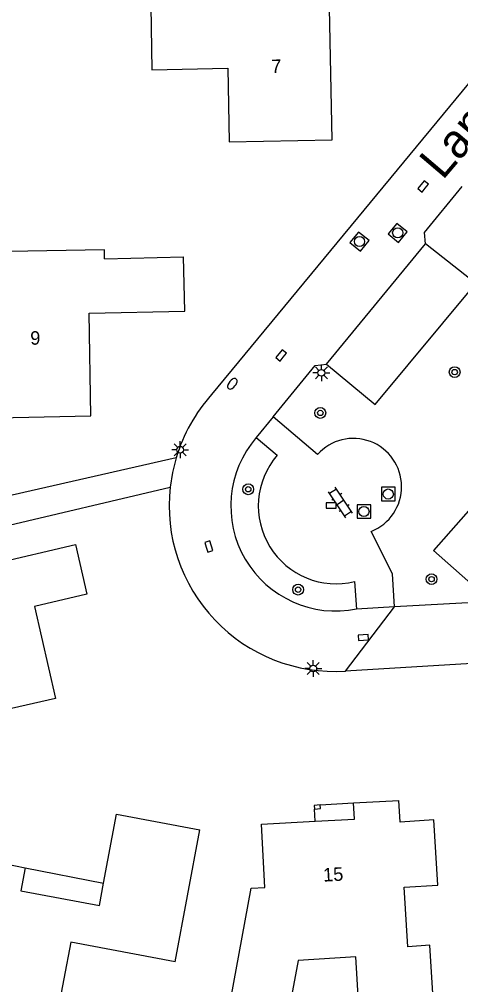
# Model space of a CAD drawing. Extents: x 126000 to 131009, y 393000 to 395500.
# Drawn here: x 130785.1 to 130817.8, y 395182 to 395253.4 of the extents above; entities that cross this region are included whole.
import ezdxf

# ---------------------------------------------------------------- set-up
doc = ezdxf.new("R2010")
doc.units = 0
for name, color, linetype in [('gg-afsc-erfafscheiding', 7, 'Continuous'), ('gg-anno-huisnummerreeks BGT', 7, 'Continuous'), ('gg-anno-openbare ruimte label', 7, 'Continuous'), ('gg-bbg-gedigitaliseerde bebouwing', 7, 'Continuous'), ('gg-bbg-hoofdgebouw', 7, 'Continuous'), ('gg-bbg-luifel en loopbrug', 7, 'Continuous'), ('gg-bbg-onder overbouw', 7, 'Continuous'), ('gg-bbg-pand overbouw', 7, 'Continuous'), ('gg-bbg-pilaar onder overbouw', 7, 'Continuous'), ('gg-bbg-pilaar pand', 7, 'Continuous'), ('gg-knt-verharding', 7, 'Continuous'), ('gg-knt-verharding nz', 7, 'Continuous'), ('gt-grn-weggrens', 7, 'Continuous'), ('gt-symb-boom', 7, 'Continuous'), ('gt-symb-brandkraan', 7, 'Continuous'), ('gt-symb-klinker verharding', 7, 'Continuous'), ('gt-symb-kolk', 7, 'Continuous'), ('gt-symb-lichtmast', 7, 'Continuous'), ('gt-symb-rioolschacht', 7, 'Continuous')]:
    doc.layers.add(name, color=color, linetype=linetype)

# ---------------------------------------------------------------- blocks, each defined once
blk = doc.blocks.new('gt0-BOOM')
at = {"layer": 'gt-symb-boom'}
for radius in [0.4, 0.2]:
    blk.add_circle((0, 0), radius, dxfattribs=at)
blk = doc.blocks.new('gt0-LMAST')
at = {"layer": 'gt-symb-lichtmast'}
for p, q in [((-0.182, 0.173), (-0.447, 0.438)), ((-0.005, 0.246), (-0.005, 0.621)), ((0.172, 0.173), (0.437, 0.438)), ((-0.255, -0.004), (-0.63, -0.004)), ((-0.182, -0.181), (-0.447, -0.446)), ((-0.005, -0.254), (-0.005, -0.629)), ((0.437, -0.446), (0.172, -0.181)), ((0.245, -0.004), (0.62, -0.004))]:
    blk.add_line(p, q, dxfattribs=at)
blk.add_circle((-0.005, -0.004), 0.25, dxfattribs=at)
blk = doc.blocks.new('gt0-RS')
at = {"layer": 'gt-symb-rioolschacht'}
blk.add_lwpolyline([(-0.5, -0.5), (0.5, -0.5), (0.5, 0.5), (-0.5, 0.5)], close=True, dxfattribs=at)
blk.add_circle((0, 0), 0.375, dxfattribs=at)
blk = doc.blocks.new('gt0-KOLK')
at = {"layer": 'gt-symb-kolk'}
blk.add_lwpolyline([(0, 0), (0.375, 0), (0.375, 0.4), (-0.375, 0.4), (-0.375, 0), (0, 0)], dxfattribs=at)
blk = doc.blocks.new('gt0-KL1')
at = {"layer": 'gt-symb-klinker verharding'}
for p, q in [((-1.15, 0.3), (1.15, 0.3)), ((-1, -0.3), (-1, 0.3)), ((-0.5, 0.3), (-0.5, 0.45)), ((0, -0.3), (0, 0.3)), ((0.5, 0.3), (0.5, 0.45)), ((1, -0.3), (1, 0.3)), ((-1.15, -0.3), (1.15, -0.3)), ((-0.5, -0.45), (-0.5, -0.3)), ((0.5, -0.45), (0.5, -0.3))]:
    blk.add_line(p, q, dxfattribs=at)
blk = doc.blocks.new('gt0-BR')
at = {"layer": 'gt-symb-brandkraan'}
for centre, radius, start, end in [((-0.244, 0), 0.206, 107.56694, 252.43307), ((0.599, -2.664), 3, 106.89205, 107.56694), ((0, -0.691), 0.938, 73.10799, 106.89205), ((-0.599, -2.664), 3, 72.43309, 73.10799), ((0.244, 0), 0.206, 287.56695, 72.43309), ((0.599, 2.664), 3, 252.43307, 253.10797), ((0, 0.691), 0.938, 253.10797, 286.89206), ((-0.599, 2.664), 3, 286.89206, 287.56695)]:
    blk.add_arc(centre, radius, start, end, dxfattribs=at)

msp = doc.modelspace()

# ---------------------------------------------------------------- linework, layer by layer
at = {"layer": 'gg-afsc-erfafscheiding'}
for p, q in [((130796.734, 395220.963), (130760.657, 395212.734)), ((130761.327, 395210.573), (130796.29, 395218.786))]:
    msp.add_line(p, q, dxfattribs=at)
at = {"layer": 'gg-bbg-gedigitaliseerde bebouwing'}
for p, q in [((130791.44, 395235.68), (130797.288, 395235.828)), ((130796.67, 395183.69), (130798.495, 395193.446)), ((130803.29, 395189.199), (130803.03, 395193.87))]:
    msp.add_line(p, q, dxfattribs=at)
for points in [[(130791.44, 395235.68), (130791.43, 395236.33), (130781.48, 395236.17), (130781.64, 395228.17)], [(130813.59, 395189.205), (130816.077, 395189.359), (130815.778, 395194.184), (130813.291, 395194.03), (130813.191, 395195.634)], [(130812.028, 395177.958), (130810.39, 395177.87), (130810, 395184.07), (130805.74, 395183.8), (130804.4, 395176.54), (130800.1, 395177.33), (130802.28, 395189.14), (130803.29, 395189.199)], [(130815.854, 395178.987), (130815.486, 395184.915), (130813.862, 395184.814), (130813.59, 395189.205)], [(130796.67, 395183.69), (130788.95, 395185.16), (130787.39, 395177.02), (130783.05, 395177.87), (130783.44, 395179.97), (130777.01, 395181.17)]]:
    msp.add_lwpolyline(points, dxfattribs=at)
at = {"layer": 'gg-bbg-hoofdgebouw'}
for p, q in [((130809.844, 395195.438), (130813.191, 395195.634)), ((130803.03, 395193.87), (130807.005, 395194.091))]:
    msp.add_line(p, q, dxfattribs=at)
for points in [[(130794.855, 395254.349), (130794.948, 395249.651), (130800.546, 395249.761), (130800.653, 395244.319), (130808.261, 395244.474), (130808.036, 395255.468), (130800.737, 395255.318)], [(130782.379, 395223.9), (130790.441, 395224.073), (130790.312, 395231.648), (130797.378, 395231.795), (130797.288, 395235.828)], [(130773.471, 395210.813), (130780.548, 395212.491), (130780.752, 395211.736), (130783.384, 395212.358), (130783.189, 395213.111), (130789.305, 395214.558), (130790.143, 395210.885), (130786.278, 395209.967)], [(130786.278, 395209.967), (130787.818, 395203.16), (130782.919, 395202.063), (130783.35, 395200.04), (130778.205, 395198.945)], [(130791.369, 395189.512), (130792.321, 395194.62), (130798.495, 395193.446)], [(130778.662, 395190.198), (130782.347, 395189.471), (130782.693, 395191.224), (130785.581, 395190.654)], [(130785.581, 395190.654), (130785.263, 395188.936), (130791.06, 395187.857), (130791.369, 395189.512)]]:
    msp.add_lwpolyline(points, dxfattribs=at)
at = {"layer": 'gg-bbg-luifel en loopbrug'}
msp.add_line((130785.581, 395190.654), (130791.369, 395189.512), dxfattribs=at)
at = {"layer": 'gg-bbg-onder overbouw'}
msp.add_lwpolyline([(130807.005, 395194.091), (130809.917, 395194.253), (130809.844, 395195.438)], dxfattribs=at)
at = {"layer": 'gg-bbg-pand overbouw'}
for p, q in [((130807.373, 395195.291), (130809.844, 395195.438)), ((130807.005, 395194.091), (130806.956, 395194.991))]:
    msp.add_line(p, q, dxfattribs=at)
at = {"layer": 'gg-bbg-pilaar onder overbouw'}
msp.add_lwpolyline([(130806.956, 395194.991), (130807.392, 395195.023), (130807.373, 395195.291)], dxfattribs=at)
at = {"layer": 'gg-bbg-pilaar pand'}
msp.add_lwpolyline([(130807.373, 395195.291), (130806.936, 395195.258), (130806.956, 395194.991)], dxfattribs=at)
at = {"layer": 'gg-knt-verharding'}
for p, q in [((130828.985, 395261.56), (130799.354, 395225.627)), ((130815.085, 395237.613), (130817.876, 395241.015)), ((130815.153, 395236.789), (130815.085, 395237.613)), ((130803.914, 395223.997), (130807.015, 395227.776)), ((130807.015, 395227.776), (130807.847, 395227.884)), ((130807.176, 395221.208), (130803.914, 395223.997)), ((130802.652, 395222.458), (130804.19, 395221.144)), ((130809.926, 395211.806), (130810.069, 395209.78)), ((130822.689, 395206.015), (130809.241, 395205.184))]:
    msp.add_line(p, q, dxfattribs=at)
for points in [[(130807.847, 395227.884), (130811.45, 395224.894), (130818.879, 395233.841), (130815.153, 395236.789)], [(130796.734, 395220.963), (130796.462, 395219.883), (130796.29, 395218.786)], [(130823.746, 395215.841), (130820.166, 395219.107), (130815.763, 395214.094), (130819.355, 395210.932)], [(130812.871, 395209.935), (130812.71, 395212.386), (130811.152, 395215.516)], [(130819.355, 395210.932), (130818.754, 395210.26), (130812.871, 395209.935)]]:
    msp.add_lwpolyline(points, dxfattribs=at)
for centre, radius, start, end in [((130808.502, 395217.42), 12.29, 138.10468, 163.24516), ((130808.538, 395217.393), 7.765, 139.28461, 281.37315), ((130809.828, 395218.826), 3.565, 291.79808, 138.07238), ((130808.562, 395217.399), 5.757, 139.42093, 283.70091), ((130808.481, 395217.427), 12.267, 173.64103, 273.55009)]:
    msp.add_arc(centre, radius, start, end, dxfattribs=at)
at = {"layer": 'gg-knt-verharding nz'}
msp.add_line((130807.847, 395227.884), (130815.153, 395236.789), dxfattribs=at)
at = {"layer": 'gt-grn-weggrens'}
for p, q in [((130803.914, 395223.997), (130802.652, 395222.458)), ((130809.241, 395205.184), (130812.871, 395209.935)), ((130812.871, 395209.935), (130810.069, 395209.78))]:
    msp.add_line(p, q, dxfattribs=at)

# ---------------------------------------------------------------- block references
at = {"layer": 'gt-symb-boom'}
for p in [(130817.316, 395227.296), (130807.387, 395224.277), (130802.061, 395218.632), (130815.605, 395211.986), (130805.748, 395211.212)]:
    msp.add_blockref('gt0-BOOM', p, dxfattribs=at)
at = {"layer": 'gt-symb-brandkraan', "rotation": 50.51713597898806}
msp.add_blockref('gt0-BR', (130800.892, 395226.435), dxfattribs=at)
at = {"layer": 'gt-symb-klinker verharding', "rotation": 123.78542795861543}
msp.add_blockref('gt0-KL1', (130808.879, 395217.653), dxfattribs=at)
at = {"layer": 'gt-symb-kolk'}
for p, rotation in [((130815.141, 395240.894), 50.51713597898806), ((130804.65, 395228.405), 50.51713597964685), ((130798.961, 395214.345), -72.05443695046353), ((130810.573, 395207.466), 3.497695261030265)]:
    msp.add_blockref('gt0-KOLK', p, dxfattribs=dict(at, rotation=rotation))
msp.add_blockref('gt0-KOLK', (130808.195, 395217.234), dxfattribs=at)
at = {"layer": 'gt-symb-lichtmast'}
for p in [(130807.47, 395227.247), (130797.038, 395221.557), (130806.87, 395205.387)]:
    msp.add_blockref('gt0-LMAST', p, dxfattribs=at)
at = {"layer": 'gt-symb-rioolschacht'}
for p, rotation in [((130813.107, 395237.588), 50.51713597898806), ((130810.283, 395236.948), 50.51713597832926)]:
    msp.add_blockref('gt0-RS', p, dxfattribs=dict(at, rotation=rotation))
for p in [(130812.409, 395218.278), (130810.611, 395216.992)]:
    msp.add_blockref('gt0-RS', p, dxfattribs=at)

# ---------------------------------------------------------------- texts
at = {"layer": 'gg-anno-huisnummerreeks BGT'}
for s, rotation, p in [('7', 1.1, (130803.771, 395249.4)), ('9', 1, (130785.963, 395229.314)), ('15', 3.2, (130807.622, 395189.619))]:
    msp.add_text(s, height=1, rotation=rotation, dxfattribs=at).set_placement(p)
at = {"layer": 'gg-anno-openbare ruimte label'}
msp.add_text('Landmeerse Loop', height=2.5, rotation=49.6, dxfattribs=at).set_placement((130816.428, 395241.432))

doc.saveas('drawing.dxf')
